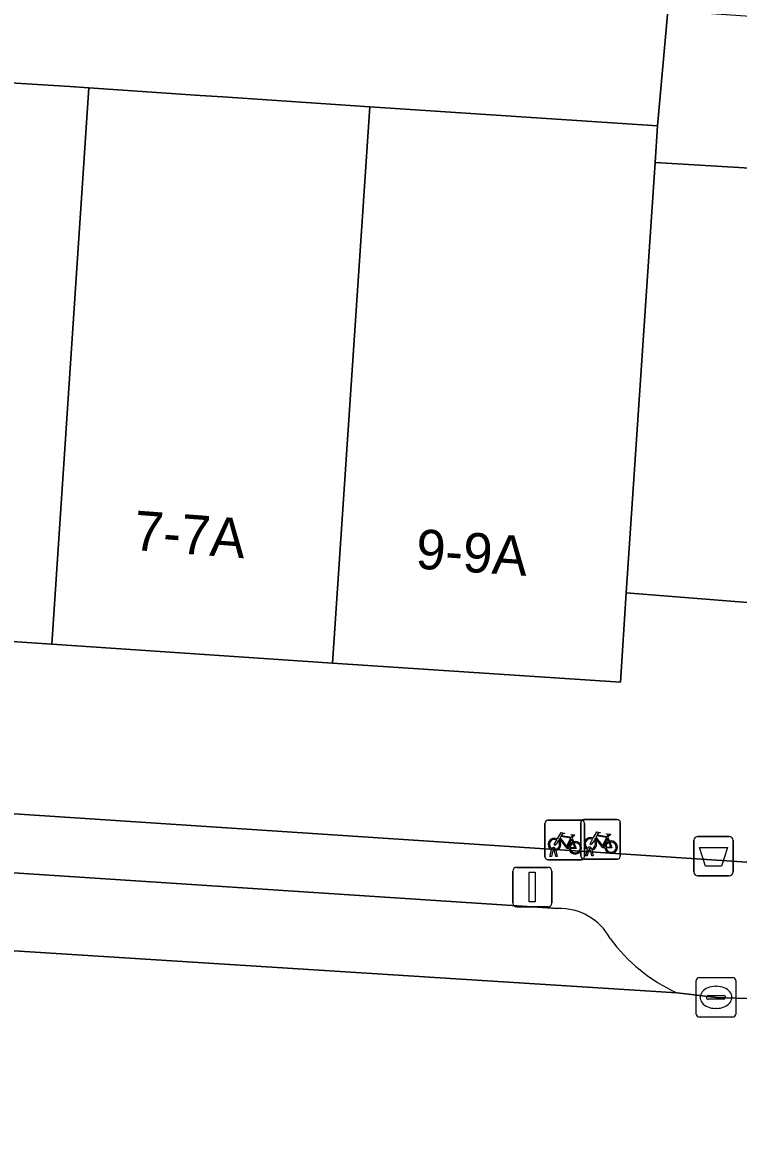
# Model space of a CAD drawing. Extents: x 161848 to 162726, y 385382 to 386521.
# Drawn here: x 162085.21 to 162103.34, y 386162.65 to 386191.1 of the extents above; entities that cross this region are included whole.
import ezdxf

# ---------------------------------------------------------------- set-up
doc = ezdxf.new("R2010")
doc.units = 0
for name, color, linetype in [('IMGEO_Afvalbak', 7, 'Continuous'), ('IMGEO_Fietsenrek', 7, 'Continuous'), ('IMGEO_Kolk', 7, 'Continuous'), ('IMGEO_Lichtmast', 7, 'Continuous'), ('IMGEO_Pand', 7, 'Continuous'), ('IMGEO_Pand_nummerreeks', 7, 'Continuous'), ('IMGEO_Parkeervlak_open', 7, 'Continuous'), ('IMGEO_Rijbaan_lokaal_open', 7, 'Continuous'), ('IMGEO_Terreindeel_gesloten', 7, 'Continuous'), ('IMGEO_Voetpad_open', 7, 'Continuous')]:
    doc.layers.add(name, color=color, linetype=linetype)

msp = doc.modelspace()

# ---------------------------------------------------------------- linework, layer by layer
at = {"layer": 'IMGEO_Afvalbak'}
for p, q in [((162102.307, 386170.499), (162103.097, 386170.499)), ((162103.097, 386170.499), (162102.307, 386170.499)), ((162102.207, 386169.599), (162102.207, 386170.399)), ((162102.207, 386170.399), (162102.207, 386169.599)), ((162103.197, 386170.399), (162103.197, 386169.599)), ((162103.197, 386169.599), (162103.197, 386170.399)), ((162103.097, 386169.499), (162102.307, 386169.499)), ((162102.307, 386169.499), (162103.097, 386169.499))]:
    msp.add_line(p, q, dxfattribs=at)
msp.add_lwpolyline([(162102.35, 386170.213), (162103.054, 386170.213), (162102.905, 386169.743), (162102.499, 386169.743), (162102.35, 386170.213)], dxfattribs=at)
for centre, start, end in [((162102.307, 386170.399), 90, 180), ((162102.307, 386170.399), 90, 180), ((162103.097, 386170.399), 0, 90), ((162103.097, 386170.399), 360, 90), ((162102.307, 386169.599), 180, 270), ((162102.307, 386169.599), 180, 270), ((162103.097, 386169.599), 270, 0), ((162103.097, 386169.599), 270, 0)]:
    msp.add_arc(centre, 0.1, start, end, dxfattribs=at)
at = {"layer": 'IMGEO_Fietsenrek'}
for p, q in [((162098.437, 386169.983), (162098.437, 386170.824)), ((162098.437, 386170.824), (162098.437, 386169.983)), ((162098.512, 386170.908), (162099.353, 386170.908)), ((162099.353, 386170.908), (162098.512, 386170.908)), ((162099.344, 386169.999), (162099.344, 386170.84)), ((162099.344, 386170.84), (162099.344, 386169.999)), ((162099.419, 386170.924), (162100.26, 386170.924)), ((162100.26, 386170.924), (162099.419, 386170.924)), ((162099.437, 386170.833), (162099.437, 386169.992)), ((162099.437, 386169.992), (162099.437, 386170.833)), ((162100.344, 386170.849), (162100.344, 386170.008)), ((162100.344, 386170.008), (162100.344, 386170.849)), ((162100.031, 386170.473), (162100.067, 386170.378)), ((162099.124, 386170.457), (162099.16, 386170.362)), ((162099.582, 386170.18), (162099.581, 386170.184)), ((162099.613, 386170.191), (162099.614, 386170.184)), ((162099.362, 386169.908), (162098.521, 386169.908)), ((162098.521, 386169.908), (162099.362, 386169.908)), ((162098.564, 386169.992), (162098.603, 386170.152)), ((162098.598, 386169.992), (162098.564, 386169.992)), ((162098.633, 386170.14), (162098.598, 386169.992)), ((162098.675, 386170.164), (162098.674, 386170.168)), ((162098.716, 386169.992), (162098.682, 386170.134)), ((162098.706, 386170.175), (162098.707, 386170.168)), ((162098.714, 386170.138), (162098.749, 386169.992)), ((162098.749, 386169.992), (162098.716, 386169.992)), ((162100.269, 386169.924), (162099.428, 386169.924)), ((162099.428, 386169.924), (162100.269, 386169.924)), ((162099.471, 386170.008), (162099.51, 386170.168)), ((162099.505, 386170.008), (162099.471, 386170.008)), ((162099.54, 386170.156), (162099.505, 386170.008)), ((162099.623, 386170.008), (162099.589, 386170.15)), ((162099.621, 386170.154), (162099.656, 386170.008)), ((162099.656, 386170.008), (162099.623, 386170.008))]:
    msp.add_line(p, q, dxfattribs=at)
for points in [[(162098.75, 386170.434), (162098.845, 386170.598), (162098.931, 386170.584), (162098.933, 386170.575), (162098.877, 386170.564), (162098.85, 386170.519), (162099.106, 386170.478)], [(162099.093, 386170.453), (162098.836, 386170.494), (162098.819, 386170.465), (162098.986, 386170.245), (162099.093, 386170.453)], [(162099.106, 386170.478), (162099.131, 386170.527), (162099.125, 386170.531), (162099.102, 386170.535), (162099.09, 386170.542), (162099.089, 386170.545), (162099.091, 386170.55), (162099.186, 386170.535), (162099.188, 386170.525), (162099.178, 386170.512), (162099.166, 386170.506), (162099.152, 386170.512), (162099.124, 386170.457)], [(162099.657, 386170.45), (162099.752, 386170.614), (162099.838, 386170.6), (162099.84, 386170.591), (162099.784, 386170.58), (162099.757, 386170.535), (162100.013, 386170.494)], [(162100, 386170.469), (162099.743, 386170.51), (162099.726, 386170.481), (162099.893, 386170.261), (162100, 386170.469)], [(162100.013, 386170.494), (162100.038, 386170.543), (162100.032, 386170.547), (162100.009, 386170.551), (162099.997, 386170.558), (162099.996, 386170.561), (162099.998, 386170.566), (162100.093, 386170.551), (162100.095, 386170.541), (162100.085, 386170.528), (162100.073, 386170.522), (162100.059, 386170.528), (162100.031, 386170.473)], [(162098.771, 386170.382), (162098.719, 386170.292), (162098.679, 386170.267), (162098.68, 386170.314), (162098.735, 386170.408)], [(162099.046, 386170.19), (162098.996, 386170.19), (162098.805, 386170.441), (162098.786, 386170.409)], [(162099.141, 386170.355), (162099.111, 386170.432), (162099.002, 386170.214), (162099.045, 386170.214)], [(162099.075, 386170.214), (162099.195, 386170.213), (162099.151, 386170.327)], [(162099.171, 386170.334), (162099.226, 386170.189), (162099.076, 386170.189)], [(162099.678, 386170.398), (162099.626, 386170.308), (162099.586, 386170.283), (162099.587, 386170.33), (162099.642, 386170.424)], [(162099.953, 386170.206), (162099.903, 386170.206), (162099.712, 386170.457), (162099.693, 386170.425)], [(162100.048, 386170.371), (162100.018, 386170.448), (162099.909, 386170.23), (162099.952, 386170.23)], [(162099.982, 386170.23), (162100.102, 386170.229), (162100.058, 386170.343)], [(162100.078, 386170.35), (162100.133, 386170.205), (162099.983, 386170.205)]]:
    msp.add_lwpolyline(points, dxfattribs=at)
for centre, radius, start, end in [((162098.515, 386170.83), 0.0779, 92.4484, 184.2845), ((162098.515, 386170.83), 0.0779, 92.4484, 184.2845), ((162099.422, 386170.846), 0.0779, 92.4484, 184.2845), ((162099.422, 386170.846), 0.0779, 92.4484, 184.2845), ((162099.359, 386170.83), 0.0779, 2.4484, 94.2845), ((162099.359, 386170.83), 0.0779, 2.4484, 94.2845), ((162100.266, 386170.846), 0.0779, 2.4484, 94.2845), ((162100.266, 386170.846), 0.0779, 2.4484, 94.2845), ((162099.584, 386170.309), 0.159, 62.6766, 242.1369), ((162098.677, 386170.293), 0.159, 62.6766, 242.1369), ((162098.677, 386170.293), 0.129, 63.3192, 238.903), ((162098.657, 386170.164), 0.0499, 12.8025, 158.6934), ((162098.657, 386170.164), 0.0174, 12.8025, 163.4502), ((162098.677, 386170.293), 0.129, 283.6043, 43.4302), ((162098.677, 386170.293), 0.159, 283.5766, 46.6042), ((162099.204, 386170.209), 0.159, 113.3408, 178.3217), ((162099.204, 386170.209), 0.159, 187.0065, 105.7708), ((162099.204, 386170.209), 0.129, 113.923, 177.9556), ((162099.204, 386170.209), 0.129, 188.6715, 104.5883), ((162099.584, 386170.309), 0.129, 63.3192, 238.903), ((162099.564, 386170.18), 0.0499, 12.8025, 158.6934), ((162099.564, 386170.18), 0.0174, 12.8025, 163.4502), ((162099.584, 386170.309), 0.129, 253.415, 269.0204), ((162099.584, 386170.309), 0.129, 283.6043, 43.4302), ((162099.584, 386170.309), 0.159, 283.5766, 46.6042), ((162100.111, 386170.225), 0.159, 113.3408, 178.3217), ((162100.111, 386170.225), 0.159, 187.0065, 105.7708), ((162100.111, 386170.225), 0.129, 113.923, 177.9556), ((162100.111, 386170.225), 0.129, 188.6715, 104.5883), ((162098.515, 386169.986), 0.0779, 182.4484, 274.2845), ((162098.515, 386169.986), 0.0779, 182.4484, 274.2845), ((162098.677, 386170.293), 0.159, 253.9967, 271.7867), ((162098.677, 386170.293), 0.129, 253.415, 269.0204), ((162099.422, 386170.002), 0.0779, 182.4484, 274.2845), ((162099.422, 386170.002), 0.0779, 182.4484, 274.2845), ((162099.359, 386169.986), 0.0779, 272.4484, 4.2845), ((162099.359, 386169.986), 0.0779, 272.4484, 4.2845), ((162099.584, 386170.309), 0.159, 253.9967, 271.7867), ((162100.266, 386170.002), 0.0779, 272.4484, 4.2845), ((162100.266, 386170.002), 0.0779, 272.4484, 4.2845)]:
    msp.add_arc(centre, radius, start, end, dxfattribs=at)
at = {"layer": 'IMGEO_Kolk'}
for p, q in [((162102.265, 386165.998), (162102.265, 386166.85)), ((162102.34, 386166.924), (162103.192, 386166.924)), ((162103.266, 386166.85), (162103.266, 386165.998)), ((162102.753, 386166.704), (162102.778, 386166.704)), ((162102.524, 386166.418), (162102.524, 386166.43)), ((162102.962, 386166.381), (162102.564, 386166.381)), ((162102.567, 386166.467), (162102.965, 386166.467)), ((162103.008, 386166.43), (162103.008, 386166.418)), ((162103.192, 386165.924), (162102.34, 386165.924)), ((162102.776, 386166.144), (162102.751, 386166.144))]:
    msp.add_line(p, q, dxfattribs=at)
for points in [[(162102.265, 386165.998), (162102.265, 386166.85)], [(162102.34, 386166.924), (162103.192, 386166.924)], [(162103.266, 386166.85), (162103.266, 386165.998)], [(162103.192, 386165.924), (162102.34, 386165.924)]]:
    msp.add_lwpolyline(points, dxfattribs=at)
for centre, radius, start, end in [((162102.342, 386166.848), 0.0765, 91.552, 178.448), ((162102.342, 386166.848), 0.0765, 91.552, 178.448), ((162103.19, 386166.848), 0.0765, 1.552, 88.448), ((162103.19, 386166.848), 0.0765, 1.552, 88.448), ((162102.564, 386166.427), 0.0403, 85.8775, 175.7526), ((162102.561, 386166.417), 0.0366, 178.938, 274.7102), ((162102.965, 386166.424), 0.043, 264.8664, 352.4533), ((162102.969, 386166.429), 0.0386, 1.7309, 96.639), ((162102.342, 386166), 0.0765, 181.552, 268.448), ((162102.342, 386166), 0.0765, 181.552, 268.448), ((162103.19, 386166), 0.0765, 271.552, 358.448), ((162103.19, 386166), 0.0765, 271.552, 358.448)]:
    msp.add_arc(centre, radius, start, end, dxfattribs=at)
for centre, major_axis, ratio, start_param, end_param in [((162102.752, 386166.424), (-0.387, 0.002), 0.722429, 4.712389, 7.853982), ((162102.777, 386166.424), (-0.39, 0.002), 0.717154, 1.570796, 4.712389)]:
    msp.add_ellipse(centre, major_axis=major_axis, ratio=ratio, start_param=start_param, end_param=end_param, dxfattribs=at)
at = {"layer": 'IMGEO_Lichtmast'}
for p, q in [((162097.621, 386168.815), (162097.621, 386169.615)), ((162097.621, 386169.615), (162097.621, 386168.815)), ((162097.721, 386169.715), (162098.511, 386169.715)), ((162098.511, 386169.715), (162097.721, 386169.715)), ((162098.611, 386169.615), (162098.611, 386168.815)), ((162098.611, 386168.815), (162098.611, 386169.615)), ((162098.511, 386168.715), (162097.721, 386168.715)), ((162097.721, 386168.715), (162098.511, 386168.715))]:
    msp.add_line(p, q, dxfattribs=at)
msp.add_lwpolyline([(162098.041, 386169.59), (162098.191, 386169.59), (162098.191, 386168.84), (162098.041, 386168.84), (162098.041, 386169.59)], dxfattribs=at)
for centre, start, end in [((162097.721, 386169.615), 90, 180), ((162097.721, 386169.615), 90, 180), ((162098.511, 386169.615), 0, 90), ((162098.511, 386169.615), 360, 90), ((162097.721, 386168.815), 180, 270), ((162097.721, 386168.815), 180, 270), ((162098.511, 386168.815), 270, 0), ((162098.511, 386168.815), 270, 0)]:
    msp.add_arc(centre, 0.1, start, end, dxfattribs=at)
at = {"layer": 'IMGEO_Pand'}
for points in [[(162086.896, 386189.443), (162086.411, 386189.475), (162084.911, 386189.575), (162079.792, 386189.917), (162078.852, 386175.835), (162085.956, 386175.361)], [(162094.001, 386188.967), (162090.281, 386189.216), (162089.711, 386189.254), (162086.896, 386189.443), (162085.956, 386175.361), (162093.061, 386174.886)], [(162101.223, 386187.556), (162101.285, 386188.481), (162094.001, 386188.967), (162093.061, 386174.886), (162100.345, 386174.4), (162100.496, 386176.661)]]:
    msp.add_lwpolyline(points, close=True, dxfattribs=at)
at = {"layer": 'IMGEO_Parkeervlak_open'}
for points in [[(162098.762, 386168.672), (162082.277, 386169.753)], [(162059.128, 386169.232), (162063.693, 386168.95), (162101.775, 386166.54)]]:
    msp.add_lwpolyline(points, dxfattribs=at)
for centre, radius, start, end in [((162098.82, 386167.242), 1.431, 27.8148, 92.3044), ((162103.56, 386170.47), 4.316, 216.3736, 245.5664)]:
    msp.add_arc(centre, radius, start, end, dxfattribs=at)
at = {"layer": 'IMGEO_Rijbaan_lokaal_open'}
msp.add_lwpolyline([(162103.798, 386166.385), (162102.766, 386166.423), (162102.002, 386166.513), (162101.775, 386166.54), (162063.693, 386168.95), (162059.128, 386169.232), (162058.666, 386169.261), (162058.094, 386161.557), (162058.75, 386161.567), (162094.791, 386158.857), (162099.303, 386158.556), (162154.622, 386154.86), (162155.193, 386162.883)], dxfattribs=at)
at = {"layer": 'IMGEO_Terreindeel_gesloten'}
msp.add_lwpolyline([(162100.496, 386176.661), (162106.955, 386176.151), (162107.713, 386187.169), (162101.223, 386187.556)], close=True, dxfattribs=at)
at = {"layer": 'IMGEO_Voetpad_open'}
for points in [[(162093.061, 386174.886), (162085.956, 386175.361), (162078.852, 386175.835), (162071.748, 386176.31), (162064.467, 386176.796), (162063.27, 386176.876), (162064.21, 386190.958), (162065.407, 386190.878), (162065.638, 386193.866), (162063.365, 386194.022), (162057.463, 386194.369), (162056.49, 386176.046)], [(162106.677, 386172.105), (162106.955, 386176.151), (162100.496, 386176.661), (162100.345, 386174.4), (162093.061, 386174.886)], [(162059.292, 386172.769), (162104.064, 386169.809)], [(162104.064, 386169.809), (162059.292, 386172.769)], [(162063.099, 386170.985), (162082.277, 386169.753), (162098.762, 386168.672)], [(162101.775, 386166.54), (162102.002, 386166.513), (162102.766, 386166.423), (162103.798, 386166.385)]]:
    msp.add_lwpolyline(points, dxfattribs=at)
for points in [[(162101.546, 386191.391), (162095.188, 386191.827), (162084.327, 386192.536), (162082.824, 386192.634), (162080.492, 386192.794), (162071.914, 386193.434), (162065.638, 386193.866), (162065.407, 386190.878), (162072.688, 386190.392), (162079.792, 386189.917), (162084.911, 386189.575), (162086.411, 386189.475), (162086.896, 386189.443), (162089.711, 386189.254), (162090.281, 386189.216), (162094.001, 386188.967), (162101.285, 386188.481)], [(162101.285, 386188.481), (162101.223, 386187.556), (162107.713, 386187.169), (162107.97, 386190.911), (162103.761, 386191.239), (162101.546, 386191.391)]]:
    msp.add_lwpolyline(points, close=True, dxfattribs=at)
for centre, radius, start, end in [((162098.82, 386167.242), 1.431, 27.8148, 92.3044), ((162103.56, 386170.47), 4.316, 216.3736, 245.5664)]:
    msp.add_arc(centre, radius, start, end, dxfattribs=at)

# ---------------------------------------------------------------- texts
at = {"layer": 'IMGEO_Pand_nummerreeks'}
for s, rotation, p in [('7-7A', 355.6799, (162088.003, 386177.75)), ('9-9A', 356.1504, (162095.146, 386177.281))]:
    msp.add_text(s, height=1, rotation=rotation, dxfattribs=at).set_placement(p)

doc.saveas('drawing.dxf')
